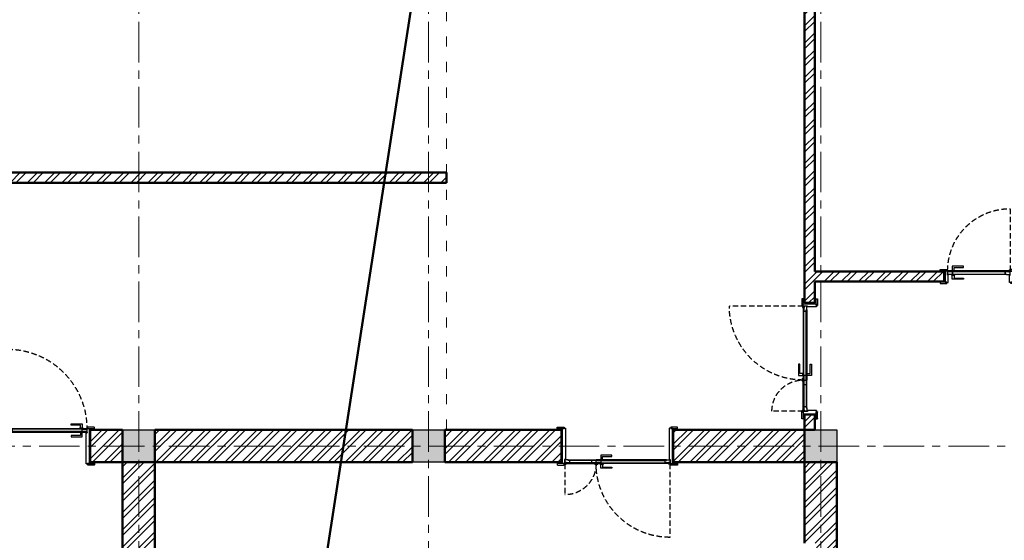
# Model space of a CAD drawing. Header units: millimetres. Extents: x 2063114 to 14983986, y -126020516 to 213791.
# Tile 334 of 656: x 2493892 to 2505443, y -1338085 to -1331972. Entities that reach past the tile are written whole.
import ezdxf

# ---------------------------------------------------------------- set-up
doc = ezdxf.new("R2010")
doc.units = ezdxf.units.MM
for name, pattern in [('181022_4A$0$Three Roomed_3C$0$HIDDEN2', [4.7625, 3.175, -1.5875]), ('ACAD_ISO03W100', [30, 12, -18]), ('ACAD_ISO10W100', [18, 12, -3, 0, -3]), ('осевая', [50.8, 31.75, -6.35, 6.35, -6.35])]:
    doc.linetypes.add(name, pattern=pattern)
for name, color, linetype, lineweight in [('_0', 7, 'Continuous', 20), ('сплошная_толстая', 7, 'Continuous', 50), ('Штриховка стен', 7, 'Continuous', 9)]:
    doc.layers.add(name, color=color, linetype=linetype, lineweight=lineweight)
doc.layers.add('двери и полы', color=116, linetype='Continuous')
doc.layers.add('пунктир', color=1, linetype='ACAD_ISO10W100')
pattern_1 = [(45, (794916.72, -1548449.78), (-101.027881, 101.027881), []), (45, (794984.07, -1548449.78), (-101.027881, 101.027881), [])]

# ---------------------------------------------------------------- blocks, each defined once
blk = doc.blocks.new('*U394')
h = blk.add_hatch(color=0)
h.set_gradient(color1=(28, 28, 28), color2=(33, 33, 33), one_color=1, tint=0.13, name='INVSPHERICAL')
h.paths.add_polyline_path([(2487596, 242438), (2487598, 242438), (2487598, 242437, -0.277339), (2487598, 242436, -0.249299), (2487592, 242436, -0.277339), (2487591, 242437), (2487591, 242441), (2487595, 242441), (2487595, 242439, 0.414214)])
h = blk.add_hatch(color=0)
h.set_gradient(color1=(28, 28, 28), color2=(33, 33, 33), one_color=1, tint=0.13, name='INVSPHERICAL')
h.paths.add_polyline_path([(2488524, 242438), (2488522, 242438), (2488522, 242437, 0.277339), (2488523, 242436, 0.249299), (2488528, 242436, 0.277339), (2488529, 242437), (2488529, 242441), (2488525, 242441), (2488525, 242439, -0.414214)])
at = {"color": 0, "ltscale": 150}
for p, q in [((2487505, 242803), (2487505, 242819)), ((2487585, 242803), (2487505, 242803)), ((2487507, 242821), (2487583, 242821)), ((2487565, 242803), (2487585, 242803)), ((2487565, 242393), (2487565, 242803)), ((2487585, 242819), (2487585, 242803)), ((2487585, 242803), (2487585, 242808)), ((2487585, 242808), (2487600, 242808)), ((2487601, 242807), (2487601, 242439)), ((2488519, 242807), (2488519, 242439)), ((2488535, 242808), (2488520, 242808)), ((2488535, 242819), (2488535, 242803)), ((2488535, 242803), (2488535, 242808)), ((2488535, 242803), (2488615, 242803)), ((2488555, 242803), (2488535, 242803)), ((2488613, 242821), (2488537, 242821)), ((2488555, 242393), (2488555, 242803)), ((2488615, 242803), (2488615, 242819)), ((2487555, 242788), (2487555, 242408)), ((2488565, 242788), (2488565, 242408)), ((2487505, 242393), (2487505, 242377)), ((2487585, 242393), (2487505, 242393)), ((2487507, 242375), (2487583, 242375)), ((2487585, 242393), (2487565, 242393)), ((2487585, 242377), (2487585, 242393)), ((2487585, 242388), (2487585, 242393)), ((2487590, 242388), (2487585, 242388)), ((2487595, 242441), (2487591, 242441)), ((2487591, 242441), (2487591, 242389)), ((2487595, 242439), (2487595, 242441)), ((2487600, 242438), (2487596, 242438)), ((2488520, 242438), (2488524, 242438)), ((2488525, 242439), (2488525, 242441)), ((2488525, 242441), (2488529, 242441)), ((2488529, 242441), (2488529, 242389)), ((2488530, 242388), (2488535, 242388)), ((2488535, 242377), (2488535, 242393)), ((2488535, 242393), (2488615, 242393)), ((2488535, 242388), (2488535, 242393)), ((2488535, 242393), (2488555, 242393)), ((2488613, 242375), (2488537, 242375)), ((2488615, 242393), (2488615, 242377))]:
    blk.add_line(p, q, dxfattribs=at)
at = {"color": 0}
for p, q in [((2487591, 242441), (2487591, 242437)), ((2487595, 242435), (2487594, 242435)), ((2487594, 242435), (2487595, 242435)), ((2487595, 242439), (2487595, 242441)), ((2487598, 242438), (2487596, 242438)), ((2487598, 242438), (2487598, 242437)), ((2488522, 242438), (2488522, 242437)), ((2488522, 242438), (2488524, 242438)), ((2488525, 242439), (2488525, 242441)), ((2488525, 242435), (2488526, 242435)), ((2488526, 242435), (2488525, 242435)), ((2488529, 242441), (2488529, 242437))]:
    blk.add_line(p, q, dxfattribs=at)
at = {"color": 0, "ltscale": 150}
for points in [[(2488471, 242440), (2488451, 242440), (2488451, 242475), (2488341, 242475), (2488341, 242490), (2488471, 242490)], [(2487609, 242403), (2487591, 242403), (2487591, 242392), (2487609, 242392)], [(2487634, 242399), (2487609, 242399), (2487609, 242392), (2487634, 242392)], [(2487634, 242435), (2488526, 242435), (2488526, 242429), (2487634, 242429)], [(2488526, 242399), (2487634, 242399), (2487634, 242392), (2488526, 242392)], [(2488471, 242387), (2488451, 242387), (2488451, 242352), (2488341, 242352), (2488341, 242337), (2488471, 242337)], [(2488481, 242440), (2488441, 242440), (2488441, 242435), (2488481, 242435)], [(2488481, 242387), (2488441, 242387), (2488441, 242392), (2488481, 242392)], [(2488526, 242429), (2488470, 242429), (2488470, 242399), (2488526, 242399)]]:
    blk.add_lwpolyline(points, close=True, dxfattribs=at)
blk.add_lwpolyline([(2487650, 242429), (2487634, 242429), (2487634, 242435), (2487594, 242435), (2487594, 242403), (2487609, 242403), (2487609, 242399), (2487650, 242399), (2487650, 242429)], dxfattribs=at)
at = {"color": 0, "linetype": '181022_4A$0$Three Roomed_3C$0$HIDDEN2', "ltscale": 20}
blk.add_lwpolyline([(2488526, 242392, -0.414214), (2487594, 241461), (2487594, 242392)], format="xyb", dxfattribs=at)
at = {"color": 0, "ltscale": 150}
blk.add_lwpolyline([(2487609, 242392), (2487594, 242392), (2487594, 242389, 0.414214), (2487599, 242384), (2487604, 242384, 0.414214), (2487609, 242389), (2487609, 242392)], format="xyb", dxfattribs=at)
for centre, radius, start, end in [((2487507, 242819), 2, 90, 180), ((2487583, 242819), 2, 360, 90), ((2487600, 242807), 1, 359.9439, 90), ((2488520, 242807), 1, 90, 180.0561), ((2488537, 242819), 2, 90, 180), ((2488613, 242819), 2, 360, 90), ((2487507, 242377), 2, 180, 270), ((2487583, 242377), 2, 270, 0), ((2487590, 242389), 1, 270, 0), ((2487596, 242439), 1, 180, 270), ((2487600, 242439), 1, 270, 0), ((2488520, 242439), 1, 180, 270), ((2488524, 242439), 1, 270, 360), ((2488530, 242389), 1, 180, 270), ((2488537, 242377), 2, 180, 270), ((2488613, 242377), 2, 270, 0)]:
    blk.add_arc(centre, radius, start, end, dxfattribs=at)
at = {"color": 0}
for centre, radius, start, end in [((2487592, 242437), 1, 180, 242.0031), ((2487595, 242441), 6.11, 242.0031, 297.9969), ((2487596, 242439), 1, 180, 270), ((2487597, 242437), 1, 297.9969, 0), ((2488523, 242437), 1, 180, 242.0031), ((2488525, 242441), 6.11, 242.0031, 297.9969), ((2488524, 242439), 1, 270, 0), ((2488528, 242437), 1, 297.9969, 0)]:
    blk.add_arc(centre, radius, start, end, dxfattribs=at)
blk = doc.blocks.new('*U396')
h = blk.add_hatch(color=0)
h.set_gradient(color1=(28, 28, 28), color2=(33, 33, 33), one_color=1, tint=0.13, name='INVSPHERICAL')
h.paths.add_polyline_path([(2487296, 242758), (2487298, 242758), (2487298, 242759, 0.277339), (2487298, 242760, 0.249299), (2487292, 242760, 0.277339), (2487291, 242759), (2487291, 242755), (2487295, 242755), (2487295, 242757, -0.414214)])
h = blk.add_hatch(color=0)
h.set_gradient(color1=(28, 28, 28), color2=(33, 33, 33), one_color=1, tint=0.13, name='INVSPHERICAL')
h.paths.add_polyline_path([(2488524, 242758), (2488522, 242758), (2488522, 242759, -0.277339), (2488523, 242760, -0.249299), (2488528, 242760, -0.277339), (2488529, 242759), (2488529, 242755), (2488525, 242755), (2488525, 242757, 0.414214)])
at = {"color": 0, "ltscale": 150}
for p, q in [((2487205, 242803), (2487205, 242819)), ((2487285, 242803), (2487205, 242803)), ((2487207, 242821), (2487283, 242821)), ((2487285, 242803), (2487265, 242803)), ((2487265, 242803), (2487265, 242393)), ((2487285, 242819), (2487285, 242803)), ((2487290, 242808), (2487285, 242808)), ((2487285, 242808), (2487285, 242803)), ((2487291, 242755), (2487291, 242807)), ((2488529, 242755), (2488529, 242807)), ((2488530, 242808), (2488535, 242808)), ((2488535, 242819), (2488535, 242803)), ((2488535, 242808), (2488535, 242803)), ((2488535, 242803), (2488615, 242803)), ((2488535, 242803), (2488555, 242803)), ((2488613, 242821), (2488537, 242821)), ((2488555, 242803), (2488555, 242393)), ((2488615, 242803), (2488615, 242819)), ((2487255, 242408), (2487255, 242788)), ((2487295, 242755), (2487291, 242755)), ((2487295, 242757), (2487295, 242755)), ((2487300, 242758), (2487296, 242758)), ((2487301, 242389), (2487301, 242757)), ((2488519, 242389), (2488519, 242757)), ((2488520, 242758), (2488524, 242758)), ((2488525, 242757), (2488525, 242755)), ((2488525, 242755), (2488529, 242755)), ((2488565, 242408), (2488565, 242788)), ((2487205, 242393), (2487205, 242377)), ((2487285, 242393), (2487205, 242393)), ((2487207, 242375), (2487283, 242375)), ((2487265, 242393), (2487285, 242393)), ((2487285, 242377), (2487285, 242393)), ((2487285, 242393), (2487285, 242388)), ((2487285, 242388), (2487300, 242388)), ((2488535, 242388), (2488520, 242388)), ((2488535, 242377), (2488535, 242393)), ((2488535, 242393), (2488615, 242393)), ((2488555, 242393), (2488535, 242393)), ((2488535, 242393), (2488535, 242388)), ((2488613, 242375), (2488537, 242375)), ((2488615, 242393), (2488615, 242377))]:
    blk.add_line(p, q, dxfattribs=at)
at = {"color": 0}
for p, q in [((2487291, 242755), (2487291, 242759)), ((2487295, 242761), (2487294, 242761)), ((2487294, 242761), (2487295, 242761)), ((2487295, 242757), (2487295, 242755)), ((2487298, 242758), (2487296, 242758)), ((2487298, 242758), (2487298, 242759)), ((2488522, 242758), (2488522, 242759)), ((2488522, 242758), (2488524, 242758)), ((2488525, 242761), (2488526, 242761)), ((2488526, 242761), (2488525, 242761)), ((2488525, 242757), (2488525, 242755)), ((2488529, 242755), (2488529, 242759))]:
    blk.add_line(p, q, dxfattribs=at)
at = {"color": 0, "linetype": '181022_4A$0$Three Roomed_3C$0$HIDDEN2', "ltscale": 20}
for points in [[(2488526, 242804), (2488526, 243670, 0.414214), (2487660, 242804)], [(2487294, 242804), (2487294, 243170, -0.414214), (2487660, 242804)]]:
    blk.add_lwpolyline(points, format="xyb", dxfattribs=at)
at = {"color": 0, "ltscale": 150}
for points in [[(2487309, 242793), (2487291, 242793), (2487291, 242804), (2487309, 242804)], [(2487334, 242797), (2487309, 242797), (2487309, 242804), (2487334, 242804)], [(2487660, 242797), (2487334, 242797), (2487334, 242804), (2487660, 242804)], [(2487660, 242767), (2487605, 242767), (2487605, 242797), (2487660, 242797)], [(2487660, 242797), (2488486, 242797), (2488486, 242804), (2487660, 242804)], [(2487660, 242767), (2487716, 242767), (2487716, 242797), (2487660, 242797)], [(2487705, 242809), (2487745, 242809), (2487745, 242804), (2487705, 242804)], [(2487715, 242809), (2487735, 242809), (2487735, 242844), (2487845, 242844), (2487845, 242859), (2487715, 242859)], [(2488486, 242797), (2488511, 242797), (2488511, 242804), (2488486, 242804)], [(2488511, 242793), (2488529, 242793), (2488529, 242804), (2488511, 242804)], [(2487334, 242761), (2487660, 242761), (2487660, 242767), (2487334, 242767)], [(2488486, 242761), (2487660, 242761), (2487660, 242767), (2488486, 242767)], [(2487705, 242756), (2487745, 242756), (2487745, 242761), (2487705, 242761)], [(2487715, 242756), (2487735, 242756), (2487735, 242721), (2487845, 242721), (2487845, 242706), (2487715, 242706)]]:
    blk.add_lwpolyline(points, close=True, dxfattribs=at)
for points in [[(2487309, 242804), (2487294, 242804), (2487294, 242807, -0.414214), (2487299, 242812), (2487304, 242812, -0.414214), (2487309, 242807), (2487309, 242804)], [(2488511, 242804), (2488526, 242804), (2488526, 242807, 0.414214), (2488521, 242812), (2488516, 242812, 0.414214), (2488511, 242807), (2488511, 242804)]]:
    blk.add_lwpolyline(points, format="xyb", dxfattribs=at)
for points in [[(2487350, 242767), (2487334, 242767), (2487334, 242761), (2487294, 242761), (2487294, 242793), (2487309, 242793), (2487309, 242797), (2487350, 242797), (2487350, 242767)], [(2488470, 242767), (2488486, 242767), (2488486, 242761), (2488526, 242761), (2488526, 242793), (2488511, 242793), (2488511, 242797), (2488470, 242797), (2488470, 242767)]]:
    blk.add_lwpolyline(points, dxfattribs=at)
at = {"ltscale": 150}
blk.add_lwpolyline([(2487675, 242814), (2487650, 242814, 0.414214), (2487645, 242809), (2487645, 242804), (2487680, 242804), (2487680, 242809, 0.414214)], format="xyb", close=True, dxfattribs=at)
at = {"color": 0, "ltscale": 150}
for centre, radius, start, end in [((2487207, 242819), 2, 90, 180), ((2487283, 242819), 2, 360, 90), ((2487290, 242807), 1, 360, 90), ((2488530, 242807), 1, 90, 180), ((2488537, 242819), 2, 90, 180), ((2488613, 242819), 2, 0, 90), ((2487296, 242757), 1, 90, 180), ((2487300, 242757), 1, 0, 90), ((2488520, 242757), 1, 90, 180), ((2488524, 242757), 1, 0, 90), ((2487207, 242377), 2, 180, 270), ((2487283, 242377), 2, 270, 0), ((2487300, 242389), 1, 270, 0.0561), ((2488520, 242389), 1, 179.9439, 270), ((2488537, 242377), 2, 180, 270), ((2488613, 242377), 2, 270, 0)]:
    blk.add_arc(centre, radius, start, end, dxfattribs=at)
at = {"color": 0}
for centre, radius, start, end in [((2487292, 242759), 1, 117.9969, 180), ((2487295, 242755), 6.11, 62.0031, 117.9969), ((2487296, 242757), 1, 90, 180), ((2487297, 242759), 1, 0, 62.0031), ((2488523, 242759), 1, 117.9969, 180), ((2488525, 242755), 6.11, 62.0031, 117.9969), ((2488524, 242757), 1, 0, 90), ((2488528, 242759), 1, 0, 62.0031)]:
    blk.add_arc(centre, radius, start, end, dxfattribs=at)
blk = doc.blocks.new('*U397')
h = blk.add_hatch(color=0)
h.set_gradient(color1=(28, 28, 28), color2=(33, 33, 33), one_color=1, tint=0.13, name='INVSPHERICAL')
h.paths.add_polyline_path([(2487296, 242628), (2487298, 242628), (2487298, 242629, 0.277339), (2487298, 242630, 0.249299), (2487292, 242630, 0.277339), (2487291, 242629), (2487291, 242625), (2487295, 242625), (2487295, 242627, -0.414214)])
h = blk.add_hatch(color=0)
h.set_gradient(color1=(28, 28, 28), color2=(33, 33, 33), one_color=1, tint=0.13, name='INVSPHERICAL')
h.paths.add_polyline_path([(2488524, 242628), (2488522, 242628), (2488522, 242629, -0.277339), (2488523, 242630, -0.249299), (2488528, 242630, -0.277339), (2488529, 242629), (2488529, 242625), (2488525, 242625), (2488525, 242627, 0.414214)])
at = {"color": 0, "ltscale": 150}
for p, q in [((2487205, 242673), (2487205, 242689)), ((2487207, 242691), (2487283, 242691)), ((2487285, 242689), (2487285, 242673)), ((2487290, 242678), (2487285, 242678)), ((2487285, 242678), (2487285, 242673)), ((2488530, 242678), (2488535, 242678)), ((2488535, 242689), (2488535, 242673)), ((2488535, 242678), (2488535, 242673)), ((2488613, 242691), (2488537, 242691)), ((2488615, 242673), (2488615, 242689)), ((2487285, 242673), (2487205, 242673)), ((2487255, 242538), (2487255, 242658)), ((2487285, 242673), (2487265, 242673)), ((2487265, 242673), (2487265, 242523)), ((2487291, 242625), (2487291, 242677)), ((2487295, 242625), (2487291, 242625)), ((2487295, 242627), (2487295, 242625)), ((2487300, 242628), (2487296, 242628)), ((2487301, 242519), (2487301, 242627)), ((2488519, 242519), (2488519, 242627)), ((2488520, 242628), (2488524, 242628)), ((2488525, 242627), (2488525, 242625)), ((2488525, 242625), (2488529, 242625)), ((2488529, 242625), (2488529, 242677)), ((2488535, 242673), (2488615, 242673)), ((2488535, 242673), (2488555, 242673)), ((2488555, 242673), (2488555, 242523)), ((2488565, 242538), (2488565, 242658)), ((2487205, 242523), (2487205, 242507)), ((2487285, 242523), (2487205, 242523)), ((2487207, 242505), (2487283, 242505)), ((2487265, 242523), (2487285, 242523)), ((2487285, 242507), (2487285, 242523)), ((2487285, 242523), (2487285, 242518)), ((2487285, 242518), (2487300, 242518)), ((2488535, 242518), (2488520, 242518)), ((2488535, 242507), (2488535, 242523)), ((2488535, 242523), (2488615, 242523)), ((2488555, 242523), (2488535, 242523)), ((2488535, 242523), (2488535, 242518)), ((2488613, 242505), (2488537, 242505)), ((2488615, 242523), (2488615, 242507))]:
    blk.add_line(p, q, dxfattribs=at)
at = {"color": 0}
for p, q in [((2487291, 242625), (2487291, 242629)), ((2487295, 242631), (2487294, 242631)), ((2487294, 242631), (2487295, 242631)), ((2487295, 242627), (2487295, 242625)), ((2487298, 242628), (2487296, 242628)), ((2487298, 242628), (2487298, 242629)), ((2488522, 242628), (2488522, 242629)), ((2488522, 242628), (2488524, 242628)), ((2488525, 242631), (2488526, 242631)), ((2488526, 242631), (2488525, 242631)), ((2488525, 242627), (2488525, 242625)), ((2488529, 242625), (2488529, 242629))]:
    blk.add_line(p, q, dxfattribs=at)
at = {"color": 0, "linetype": '181022_4A$0$Three Roomed_3C$0$HIDDEN2', "ltscale": 20}
for points in [[(2487294, 242674), (2487294, 243540, -0.414214), (2488160, 242674)], [(2488526, 242674), (2488526, 243040, 0.414214), (2488160, 242674)]]:
    blk.add_lwpolyline(points, format="xyb", dxfattribs=at)
at = {"color": 0, "ltscale": 150}
for points in [[(2487309, 242674), (2487294, 242674), (2487294, 242677, -0.414214), (2487299, 242682), (2487304, 242682, -0.414214), (2487309, 242677), (2487309, 242674)], [(2488511, 242674), (2488526, 242674), (2488526, 242677, 0.414214), (2488521, 242682), (2488516, 242682, 0.414214), (2488511, 242677), (2488511, 242674)]]:
    blk.add_lwpolyline(points, format="xyb", dxfattribs=at)
for points in [[(2488105, 242679), (2488085, 242679), (2488085, 242714), (2487975, 242714), (2487975, 242729), (2488105, 242729)], [(2488115, 242679), (2488075, 242679), (2488075, 242674), (2488115, 242674)], [(2487309, 242663), (2487291, 242663), (2487291, 242674), (2487309, 242674)], [(2487334, 242667), (2487309, 242667), (2487309, 242674), (2487334, 242674)], [(2488160, 242667), (2487334, 242667), (2487334, 242674), (2488160, 242674)], [(2487334, 242631), (2488160, 242631), (2488160, 242637), (2487334, 242637)], [(2488105, 242626), (2488085, 242626), (2488085, 242591), (2487975, 242591), (2487975, 242576), (2488105, 242576)], [(2488115, 242626), (2488075, 242626), (2488075, 242631), (2488115, 242631)], [(2488160, 242637), (2488105, 242637), (2488105, 242667), (2488160, 242667)], [(2488160, 242667), (2488486, 242667), (2488486, 242674), (2488160, 242674)], [(2488160, 242637), (2488216, 242637), (2488216, 242667), (2488160, 242667)], [(2488486, 242631), (2488160, 242631), (2488160, 242637), (2488486, 242637)], [(2488486, 242667), (2488511, 242667), (2488511, 242674), (2488486, 242674)], [(2488511, 242663), (2488529, 242663), (2488529, 242674), (2488511, 242674)]]:
    blk.add_lwpolyline(points, close=True, dxfattribs=at)
at = {"ltscale": 150}
blk.add_lwpolyline([(2488145, 242684), (2488170, 242684, -0.414214), (2488175, 242679), (2488175, 242674), (2488140, 242674), (2488140, 242679, -0.414214)], format="xyb", close=True, dxfattribs=at)
at = {"color": 0, "ltscale": 150}
for points in [[(2487350, 242637), (2487334, 242637), (2487334, 242631), (2487294, 242631), (2487294, 242663), (2487309, 242663), (2487309, 242667), (2487350, 242667), (2487350, 242637)], [(2488470, 242637), (2488486, 242637), (2488486, 242631), (2488526, 242631), (2488526, 242663), (2488511, 242663), (2488511, 242667), (2488470, 242667), (2488470, 242637)]]:
    blk.add_lwpolyline(points, dxfattribs=at)
for centre, radius, start, end in [((2487207, 242689), 2, 90, 180), ((2487283, 242689), 2, 360, 90), ((2487290, 242677), 1, 360, 90), ((2488530, 242677), 1, 90, 180), ((2488537, 242689), 2, 90, 180), ((2488613, 242689), 2, 0, 90), ((2487296, 242627), 1, 90, 180), ((2487300, 242627), 1, 0, 90), ((2488520, 242627), 1, 90, 180), ((2488524, 242627), 1, 0, 90), ((2487207, 242507), 2, 180, 270), ((2487283, 242507), 2, 270, 0), ((2487300, 242519), 1, 270, 0.0561), ((2488520, 242519), 1, 179.9439, 270), ((2488537, 242507), 2, 180, 270), ((2488613, 242507), 2, 270, 0)]:
    blk.add_arc(centre, radius, start, end, dxfattribs=at)
at = {"color": 0}
for centre, radius, start, end in [((2487292, 242629), 1, 117.9969, 180), ((2487295, 242625), 6.11, 62.0031, 117.9969), ((2487296, 242627), 1, 90, 180), ((2487297, 242629), 1, 0, 62.0031), ((2488523, 242629), 1, 117.9969, 180), ((2488525, 242625), 6.11, 62.0031, 117.9969), ((2488524, 242627), 1, 0, 90), ((2488528, 242629), 1, 0, 62.0031)]:
    blk.add_arc(centre, radius, start, end, dxfattribs=at)
blk = doc.blocks.new('*U398')
h = blk.add_hatch(color=0)
h.set_gradient(color1=(28, 28, 28), color2=(33, 33, 33), one_color=1, tint=0.13, name='INVSPHERICAL')
h.paths.add_polyline_path([(2487796, 242578), (2487798, 242578), (2487798, 242577, -0.277339), (2487798, 242576, -0.249299), (2487792, 242576, -0.277339), (2487791, 242577), (2487791, 242581), (2487795, 242581), (2487795, 242579, 0.414214)])
h = blk.add_hatch(color=0)
h.set_gradient(color1=(28, 28, 28), color2=(33, 33, 33), one_color=1, tint=0.13, name='INVSPHERICAL')
h.paths.add_polyline_path([(2488524, 242578), (2488522, 242578), (2488522, 242577, 0.277339), (2488523, 242576, 0.249299), (2488528, 242576, 0.277339), (2488529, 242577), (2488529, 242581), (2488525, 242581), (2488525, 242579, -0.414214)])
at = {"color": 0, "ltscale": 150}
for p, q in [((2487705, 242663), (2487705, 242679)), ((2487707, 242681), (2487783, 242681)), ((2487785, 242679), (2487785, 242663)), ((2488535, 242679), (2488535, 242663)), ((2488613, 242681), (2488537, 242681)), ((2488615, 242663), (2488615, 242679)), ((2487785, 242663), (2487705, 242663)), ((2487755, 242648), (2487755, 242548)), ((2487765, 242663), (2487785, 242663)), ((2487765, 242533), (2487765, 242663)), ((2487785, 242663), (2487785, 242668)), ((2487785, 242668), (2487800, 242668)), ((2487795, 242581), (2487791, 242581)), ((2487791, 242581), (2487791, 242529)), ((2487795, 242579), (2487795, 242581)), ((2487800, 242578), (2487796, 242578)), ((2487801, 242667), (2487801, 242579)), ((2488519, 242667), (2488519, 242579)), ((2488535, 242668), (2488520, 242668)), ((2488520, 242578), (2488524, 242578)), ((2488525, 242579), (2488525, 242581)), ((2488525, 242581), (2488529, 242581)), ((2488529, 242581), (2488529, 242529)), ((2488535, 242663), (2488535, 242668)), ((2488535, 242663), (2488615, 242663)), ((2488555, 242663), (2488535, 242663)), ((2488555, 242533), (2488555, 242663)), ((2488565, 242648), (2488565, 242548)), ((2487705, 242533), (2487705, 242517)), ((2487785, 242533), (2487705, 242533)), ((2487707, 242515), (2487783, 242515)), ((2487785, 242533), (2487765, 242533)), ((2487785, 242517), (2487785, 242533)), ((2487785, 242528), (2487785, 242533)), ((2487790, 242528), (2487785, 242528)), ((2488530, 242528), (2488535, 242528)), ((2488535, 242517), (2488535, 242533)), ((2488535, 242533), (2488615, 242533)), ((2488535, 242528), (2488535, 242533)), ((2488535, 242533), (2488555, 242533)), ((2488613, 242515), (2488537, 242515)), ((2488615, 242533), (2488615, 242517))]:
    blk.add_line(p, q, dxfattribs=at)
at = {"color": 0}
for p, q in [((2487791, 242581), (2487791, 242577)), ((2487795, 242575), (2487794, 242575)), ((2487794, 242575), (2487795, 242575)), ((2487795, 242579), (2487795, 242581)), ((2487798, 242578), (2487796, 242578)), ((2487798, 242578), (2487798, 242577)), ((2488522, 242578), (2488522, 242577)), ((2488522, 242578), (2488524, 242578)), ((2488525, 242579), (2488525, 242581)), ((2488525, 242575), (2488526, 242575)), ((2488526, 242575), (2488525, 242575)), ((2488529, 242581), (2488529, 242577))]:
    blk.add_line(p, q, dxfattribs=at)
at = {"color": 0, "ltscale": 150}
for points in [[(2488486, 242575), (2487794, 242575), (2487794, 242569), (2488486, 242569)], [(2487794, 242569), (2487850, 242569), (2487850, 242539), (2487794, 242539)], [(2487839, 242580), (2487879, 242580), (2487879, 242575), (2487839, 242575)], [(2487849, 242580), (2487869, 242580), (2487869, 242615), (2487979, 242615), (2487979, 242630), (2487849, 242630)], [(2487850, 242569), (2488470, 242569), (2488470, 242539), (2487850, 242539)], [(2487794, 242539), (2488486, 242539), (2488486, 242532), (2487794, 242532)], [(2487839, 242527), (2487879, 242527), (2487879, 242532), (2487839, 242532)], [(2487849, 242527), (2487869, 242527), (2487869, 242492), (2487979, 242492), (2487979, 242477), (2487849, 242477)], [(2488486, 242539), (2488511, 242539), (2488511, 242532), (2488486, 242532)], [(2488511, 242543), (2488529, 242543), (2488529, 242532), (2488511, 242532)]]:
    blk.add_lwpolyline(points, close=True, dxfattribs=at)
blk.add_lwpolyline([(2488470, 242569), (2488486, 242569), (2488486, 242575), (2488526, 242575), (2488526, 242543), (2488511, 242543), (2488511, 242539), (2488470, 242539), (2488470, 242569)], dxfattribs=at)
at = {"color": 0, "linetype": '181022_4A$0$Three Roomed_3C$0$HIDDEN2', "ltscale": 20}
blk.add_lwpolyline([(2487794, 242532, 0.414214), (2488526, 241801), (2488526, 242532)], format="xyb", dxfattribs=at)
at = {"color": 0, "ltscale": 150}
blk.add_lwpolyline([(2488511, 242532), (2488526, 242532), (2488526, 242529, -0.414214), (2488521, 242524), (2488516, 242524, -0.414214), (2488511, 242529), (2488511, 242532)], format="xyb", dxfattribs=at)
for centre, radius, start, end in [((2487707, 242679), 2, 90, 180), ((2487783, 242679), 2, 360, 90), ((2488537, 242679), 2, 90, 180), ((2488613, 242679), 2, 360, 90), ((2487796, 242579), 1, 180, 270), ((2487800, 242667), 1, 359.9439, 90), ((2487800, 242579), 1, 270, 0), ((2488520, 242667), 1, 90, 180.0561), ((2488520, 242579), 1, 180, 270), ((2488524, 242579), 1, 270, 360), ((2487707, 242517), 2, 180, 270), ((2487783, 242517), 2, 270, 0), ((2487790, 242529), 1, 270, 0), ((2488530, 242529), 1, 180, 270), ((2488537, 242517), 2, 180, 270), ((2488613, 242517), 2, 270, 0)]:
    blk.add_arc(centre, radius, start, end, dxfattribs=at)
at = {"color": 0}
for centre, radius, start, end in [((2487792, 242577), 1, 180, 242.0031), ((2487795, 242581), 6.11, 242.0031, 297.9969), ((2487796, 242579), 1, 180, 270), ((2487797, 242577), 1, 297.9969, 0), ((2488523, 242577), 1, 180, 242.0031), ((2488525, 242581), 6.11, 242.0031, 297.9969), ((2488524, 242579), 1, 270, 0), ((2488528, 242577), 1, 297.9969, 0)]:
    blk.add_arc(centre, radius, start, end, dxfattribs=at)

msp = doc.modelspace()

# ---------------------------------------------------------------- hatches: boundary and pattern name
at = {"ltscale": 150, "transparency": 33554687}
h = msp.add_hatch(color=256, dxfattribs=at)
h.dxf.hatch_style = 1
h.paths.add_polyline_path([(2495479.37784, -1336788.1511), (2495099.37784, -1336788.1511), (2495099.37784, -1337168.1511), (2495479.37784, -1337168.1511)])
h = msp.add_hatch(color=256, dxfattribs=at)
h.dxf.hatch_style = 1
h.paths.add_polyline_path([(2498879.37784, -1336788.1511), (2498499.37784, -1336788.1511), (2498499.37784, -1337168.1511), (2498879.37784, -1337168.1511)])
h = msp.add_hatch(color=256, dxfattribs=at)
h.dxf.hatch_style = 1
h.paths.add_polyline_path([(2503479.37784, -1336788.1511), (2503099.37784, -1336788.1511), (2503099.37784, -1337168.1511), (2503479.37784, -1337168.1511)])
at = {"layer": 'Штриховка стен', "lineweight": 9}
h = msp.add_hatch(dxfattribs=at)
h.set_pattern_fill('ANSI32', color=256, scale=15)
h.set_pattern_definition([(45, (3090183.79, -1477350.16), (-101.02788, 101.02788), []), (45, (3090251.14, -1477350.16), (-101.02788, 101.02788), [])])
h.paths.add_polyline_path([(2504829.37783, -1330488.1511), (2503479.37784, -1330488.1511), (2503479.37784, -1330868.1511), (2504829.37783, -1330868.1511)])
h.paths.add_polyline_path([(2507899.37784, -1330488.1511), (2505639.37784, -1330488.1511), (2505639.37784, -1330868.1511), (2507899.37784, -1330868.1511)])
h.paths.add_polyline_path([(2510599.37784, -1330488.1511), (2509109.37784, -1330488.1511), (2509109.37784, -1330868.1511), (2510599.37784, -1330868.1511)])
h.paths.add_polyline_path([(2493709.37784, -1330488.1511), (2491309.37784, -1330488.1511), (2491309.37784, -1330868.1511), (2493709.37784, -1330868.1511)])
h.paths.add_polyline_path([(2490599.37784, -1330488.1511), (2489179.37784, -1330488.1511), (2489179.37784, -1330868.1511), (2490599.37784, -1330868.1511)])
h.paths.add_polyline_path([(2488799.37784, -1330488.1511), (2488399.37784, -1330488.1511), (2488399.37784, -1330868.1511), (2488799.37784, -1330868.1511)])
h.paths.add_polyline_path([(2482879.37784, -1324568.1511), (2482499.37784, -1324568.1511), (2482499.37784, -1330488.1511), (2482879.37784, -1330488.1511)])
h.paths.add_polyline_path([(2482879.37784, -1330868.1511), (2482499.37784, -1330868.1511), (2482499.37784, -1332298.1511), (2482879.37784, -1332298.1511)])
h.paths.add_polyline_path([(2482879.37784, -1333508.1511), (2482499.37784, -1333508.1511), (2482499.37784, -1334148.15109), (2482879.37784, -1334148.15109)])
h.paths.add_polyline_path([(2482879.37784, -1335358.1511), (2482499.37784, -1335358.1511), (2482499.37784, -1336788.1511), (2482879.37784, -1336788.1511)])
h.paths.add_polyline_path([(2482879.37784, -1337168.1511), (2482499.37784, -1337168.1511), (2482499.37784, -1343088.1511), (2482879.37784, -1343088.1511)])
h.paths.add_polyline_path([(2483909.37784, -1343088.1511), (2482879.37784, -1343088.1511), (2482879.37784, -1343468.1511), (2483909.37784, -1343468.1511)])
h.paths.add_polyline_path([(2486479.37784, -1343088.1511), (2485319.37784, -1343088.1511), (2485319.37784, -1343468.1511), (2486479.37784, -1343468.1511)])
h.paths.add_polyline_path([(2488799.37784, -1343088.1511), (2487889.37784, -1343088.1511), (2487889.37784, -1343468.1511), (2488799.37784, -1343468.1511)])
h.paths.add_polyline_path([(2490089.37784, -1343088.1511), (2489179.37784, -1343088.1511), (2489179.37784, -1343468.1511), (2490089.37784, -1343468.1511)])
h.paths.add_polyline_path([(2492659.37784, -1343088.1511), (2491499.37784, -1343088.1511), (2491499.37784, -1343468.1511), (2492659.37784, -1343468.1511)])
h.paths.add_polyline_path([(2495099.37784, -1343088.1511), (2494069.37784, -1343088.1511), (2494069.37784, -1343468.1511), (2495099.37784, -1343468.1511)])
h.paths.add_polyline_path([(2495479.37784, -1337168.1511), (2495099.37784, -1337168.1511), (2495099.37784, -1343088.1511), (2495479.37784, -1343088.1511)])
h.paths.add_polyline_path([(2488799.37784, -1336788.1511), (2488399.37784, -1336788.1511), (2488399.37784, -1337168.1511), (2488799.37784, -1337168.1511)])
h.paths.add_polyline_path([(2490599.37784, -1336788.1511), (2489179.37784, -1336788.1511), (2489179.37784, -1337168.1511), (2490599.37784, -1337168.1511)])
h.paths.add_polyline_path([(2493709.37784, -1336788.1511), (2491309.37784, -1336788.1511), (2491309.37784, -1337168.1511), (2493709.37784, -1337168.1511)])
h.paths.add_polyline_path([(2495099.37784, -1336788.1511), (2494719.37784, -1336788.1511), (2494719.37784, -1337168.1511), (2495099.37784, -1337168.1511)])
h.paths.add_polyline_path([(2498499.37784, -1336788.1511), (2495479.37784, -1336788.1511), (2495479.37784, -1337168.1511), (2498499.37784, -1337168.1511)])
h.paths.add_polyline_path([(2500249.37783, -1336788.1511), (2498879.37784, -1336788.1511), (2498879.37784, -1337168.1511), (2500249.37783, -1337168.1511)])
h.paths.add_polyline_path([(2498499.37784, -1343088.1511), (2495479.37784, -1343088.1511), (2495479.37784, -1343468.1511), (2498499.37784, -1343468.1511)])
h.paths.add_polyline_path([(2503099.37784, -1336788.1511), (2501559.37784, -1336788.1511), (2501559.37784, -1337168.1511), (2503099.37784, -1337168.1511)])
h.paths.add_polyline_path([(2504669.37784, -1343088.1511), (2503479.37784, -1343088.1511), (2503479.37784, -1343468.1511), (2504669.37784, -1343468.1511)])
h.paths.add_polyline_path([(2508029.37784, -1343088.1511), (2506079.37784, -1343088.1511), (2506079.37784, -1343468.1511), (2508029.37784, -1343468.1511)])
h.paths.add_polyline_path([(2510599.37784, -1343088.1511), (2509439.37784, -1343088.1511), (2509439.37784, -1343468.1511), (2510599.37784, -1343468.1511)])
h.paths.add_polyline_path([(2510979.37784, -1337168.1511), (2510599.37784, -1337168.1511), (2510599.37784, -1343088.1511), (2510979.37784, -1343088.1511)])
h.paths.add_polyline_path([(2510979.37784, -1336408.1511), (2510599.37784, -1336408.1511), (2510599.37784, -1336788.1511), (2510979.37784, -1336788.1511)])
h.paths.add_polyline_path([(2510979.37784, -1333668.1511), (2510599.37784, -1333668.1511), (2510599.37784, -1335198.15109), (2510979.37784, -1335198.15109)])
h.paths.add_polyline_path([(2510979.37784, -1330868.1511), (2510599.37784, -1330868.1511), (2510599.37784, -1332258.1511), (2510979.37784, -1332258.1511)])
h.paths.add_polyline_path([(2510979.37784, -1329928.1511), (2510599.37784, -1329928.1511), (2510599.37784, -1330488.1511), (2510979.37784, -1330488.1511)])
h.paths.add_polyline_path([(2510979.37784, -1324571.30998), (2510599.37784, -1324571.30998), (2510599.37784, -1328718.1511), (2510979.37784, -1328718.1511)])
h.paths.add_polyline_path([(2504669.37784, -1324188.1511), (2503479.37784, -1324188.1511), (2503479.37784, -1324568.1511), (2504669.37784, -1324568.1511)])
h.paths.add_polyline_path([(2503099.37784, -1324188.1511), (2502579.37784, -1324188.1511), (2502579.37784, -1324568.1511), (2503099.37784, -1324568.1511)])
h.paths.add_polyline_path([(2503479.37784, -1324568.1511), (2503099.37784, -1324568.1511), (2503099.37784, -1330488.1511), (2503479.37784, -1330488.1511)])
h.paths.add_polyline_path([(2503099.37784, -1330488.1511), (2500639.37784, -1330488.1511), (2500639.37784, -1330868.1511), (2503099.37784, -1330868.1511)])
h.paths.add_polyline_path([(2499139.37784, -1330488.1511), (2495479.37784, -1330488.1511), (2495479.37784, -1330868.1511), (2499139.37784, -1330868.1511)])
h.paths.add_polyline_path([(2495099.37784, -1330488.1511), (2494719.37784, -1330488.1511), (2494719.37784, -1330868.1511), (2495099.37784, -1330868.1511)])
h.paths.add_polyline_path([(2500899.37784, -1324568.1511), (2500649.37784, -1324568.1511), (2500649.37784, -1328788.1511), (2503099.37784, -1328788.1511), (2503099.37784, -1328538.1511), (2500899.37784, -1328538.1511)])
h.paths.add_polyline_path([(2495479.37784, -1324568.1511), (2495099.37784, -1324568.1511), (2495099.37784, -1330488.1511), (2495479.37784, -1330488.1511)])
h.paths.add_polyline_path([(2501669.37783, -1324188.1511), (2500179.37784, -1324188.1511), (2500179.37784, -1324568.1511), (2501669.37783, -1324568.1511)])
h.paths.add_polyline_path([(2498969.37784, -1324188.1511), (2498199.37784, -1324188.1511), (2498199.37784, -1324568.1511), (2498969.37784, -1324568.1511)])
h.paths.add_polyline_path([(2496789.37784, -1324188.1511), (2495479.37784, -1324188.1511), (2495479.37784, -1324568.1511), (2496789.37784, -1324568.1511)])
h.paths.add_polyline_path([(2495099.37784, -1324188.1511), (2494069.37784, -1324188.1511), (2494069.37784, -1324568.1511), (2495099.37784, -1324568.1511)])
h.paths.add_polyline_path([(2492659.37784, -1324188.1511), (2491499.37784, -1324188.1511), (2491499.37784, -1324568.1511), (2492659.37784, -1324568.1511)])
h.paths.add_polyline_path([(2490089.37784, -1324188.1511), (2489179.37784, -1324188.1511), (2489179.37784, -1324568.1511), (2490089.37784, -1324568.1511)])
h.paths.add_polyline_path([(2488799.37784, -1324188.1511), (2487889.37784, -1324188.1511), (2487889.37784, -1324568.1511), (2488799.37784, -1324568.1511)])
h.paths.add_polyline_path([(2486479.37784, -1324188.1511), (2485319.37784, -1324188.1511), (2485319.37784, -1324568.1511), (2486479.37784, -1324568.1511)])
h.paths.add_polyline_path([(2483909.37784, -1324188.1511), (2482879.37784, -1324188.1511), (2482879.37784, -1324568.1511), (2483909.37784, -1324568.1511)])
h.paths.add_polyline_path([(2509439.37784, -1324188.1511), (2509439.37784, -1324568.1511), (2510599.37784, -1324568.1511), (2510599.37784, -1324188.1511)])
h.paths.add_polyline_path([(2508029.37784, -1324568.1511), (2508029.37784, -1324188.1511), (2506079.37784, -1324188.1511), (2506079.37784, -1324568.1511)])
h.paths.add_polyline_path([(2503099.37784, -1338120.33212), (2503239.37784, -1338120.33212), (2503239.37784, -1339020.33212), (2503099.37784, -1339020.33212), (2503099.37784, -1343088.1511), (2503479.37784, -1343088.1511), (2503479.37784, -1337168.1511), (2503099.37784, -1337168.1511)])
h = msp.add_hatch(dxfattribs=at)
h.set_pattern_fill('ANSI32', color=256, scale=15)
h.set_pattern_definition(pattern_1)
h.paths.add_polyline_path([(2504699.37784, -1326048.1511), (2503479.37784, -1326048.1511), (2503479.37784, -1326168.1511), (2504579.37784, -1326168.1511), (2504579.37784, -1326298.1511), (2504699.37784, -1326298.1511)])
h.paths.add_polyline_path([(2504699.37784, -1327008.1511), (2504579.37784, -1327008.1511), (2504579.37784, -1328368.1511), (2503479.37784, -1328368.1511), (2503479.37784, -1328488.1511), (2504579.37784, -1328488.1511), (2504579.37784, -1328718.1511), (2504699.37784, -1328718.1511), (2504699.37784, -1327688.1511), (2505329.29822, -1327688.1511), (2505329.29822, -1327568.1511), (2504699.37784, -1327568.1511)])
h.paths.add_polyline_path([(2509429.37784, -1327568.1511), (2506599.37784, -1327568.1511), (2506599.37784, -1324568.1511), (2506479.37784, -1324568.1511), (2506479.37784, -1327568.1511), (2506239.29822, -1327568.1511), (2506239.29822, -1327688.1511), (2509429.37784, -1327688.1511)])
h.paths.add_polyline_path([(2510599.37784, -1327568.1511), (2510339.37784, -1327568.1511), (2510339.37784, -1327688.1511), (2510599.37784, -1327688.1511)])
h.paths.add_polyline_path([(2504699.37784, -1329428.1511), (2504579.37784, -1329428.1511), (2504579.37784, -1330488.1511), (2504699.37784, -1330488.1511)])
h.paths.add_polyline_path([(2505799.37784, -1330868.1511), (2505679.37784, -1330868.1511), (2505679.37784, -1331768.1511), (2505799.37784, -1331768.1511)])
h.paths.add_polyline_path([(2504739.37783, -1334928.15109), (2503219.37784, -1334928.15109), (2503219.37784, -1330868.1511), (2503099.37784, -1330868.1511), (2503099.37784, -1335298.15109), (2503219.37784, -1335298.15109), (2503219.37784, -1335048.15109), (2504739.37783, -1335048.15109)])
h.paths.add_polyline_path([(2503219.37784, -1336608.1511), (2503099.37784, -1336608.1511), (2503099.37784, -1336788.1511), (2503219.37784, -1336788.1511)])
h.paths.add_polyline_path([(2507259.37784, -1334928.15109), (2505799.37784, -1334928.15109), (2505799.37784, -1333268.1511), (2505679.37784, -1333268.1511), (2505679.37784, -1334928.15109), (2505549.37784, -1334928.15109), (2505549.37784, -1335048.15109), (2507259.37784, -1335048.15109)])
h.paths.add_polyline_path([(2510599.37784, -1334928.15109), (2508759.37784, -1334928.15109), (2508759.37784, -1335048.15109), (2510599.37784, -1335048.15109)])
h = msp.add_hatch(dxfattribs=at)
h.set_pattern_fill('ANSI32', color=256, scale=15)
h.set_pattern_definition(pattern_1)
h.paths.add_polyline_path([(2498899.37784, -1333768.1511), (2493239.37784, -1333768.1511), (2493239.37784, -1330868.1511), (2493119.37784, -1330868.1511), (2493119.37784, -1333768.1511), (2488519.37784, -1333768.1511), (2488519.37784, -1330868.1511), (2488399.37784, -1330868.1511), (2488399.37784, -1333768.1511), (2482879.37784, -1333768.1511), (2482879.37784, -1333888.1511), (2488399.37784, -1333888.1511), (2488399.37784, -1336788.1511), (2488519.37784, -1336788.1511), (2488519.37784, -1333888.1511), (2493119.37784, -1333888.1511), (2493119.37784, -1336788.1511), (2493239.37784, -1336788.1511), (2493239.37784, -1333888.1511), (2498899.37784, -1333888.1511)])
h.paths.add_polyline_path([(2498099.37784, -1329958.1511), (2497979.37784, -1329958.1511), (2497979.37784, -1330488.1511), (2498099.37784, -1330488.1511)])
h.paths.add_polyline_path([(2500649.37784, -1328668.1511), (2495479.37784, -1328668.1511), (2495479.37784, -1328788.1511), (2497979.37784, -1328788.1511), (2497979.37784, -1329048.15109), (2498099.37784, -1329048.15109), (2498099.37784, -1328788.1511), (2500649.37784, -1328788.1511)])
h.paths.add_polyline_path([(2501299.37784, -1328788.1511), (2501179.37784, -1328788.1511), (2501179.37784, -1329048.15109), (2501299.37784, -1329048.15109)])
h.paths.add_polyline_path([(2501299.37784, -1329958.1511), (2501179.37784, -1329958.1511), (2501179.37784, -1330488.1511), (2501299.37784, -1330488.1511)])
h.paths.add_polyline_path([(2498619.37784, -1341088.1511), (2498499.37784, -1341088.1511), (2498499.37784, -1343088.1511), (2498619.37784, -1343088.1511)])

# ---------------------------------------------------------------- linework, layer by layer
at = {"linetype": 'ACAD_ISO03W100', "lineweight": 9, "ltscale": 10}
msp.add_line((2498899.37784, -1336788.1511), (2498899.37784, -1330868.1511), dxfattribs=at)
at = {"ltscale": 150}
for points in [[(2495099.37784, -1336788.1511), (2495479.37784, -1336788.1511), (2495479.37784, -1337168.1511), (2495099.37784, -1337168.1511)], [(2498499.37784, -1336788.1511), (2498879.37784, -1336788.1511), (2498879.37784, -1337168.1511), (2498499.37784, -1337168.1511)], [(2503099.37784, -1336788.1511), (2503479.37784, -1336788.1511), (2503479.37784, -1337168.1511), (2503099.37784, -1337168.1511)]]:
    msp.add_lwpolyline(points, close=True, dxfattribs=at)
at = {"layer": '_0', "color": 1, "lineweight": 50}
msp.add_lwpolyline([(2514532.49977, -1227952.26431), (2491533.69799, -1376813.34011)], dxfattribs=at)
at = {"layer": 'пунктир', "linetype": 'осевая', "lineweight": 9, "ltscale": 15}
for p, q in [((2495289.37784, -1324378.1511), (2495289.37784, -1343278.1511)), ((2498689.37784, -1324378.1511), (2498689.37784, -1343278.1511)), ((2503289.37784, -1324378.1511), (2503289.37784, -1343278.1511)), ((2482689.37784, -1336978.1511), (2510789.37784, -1336978.1511))]:
    msp.add_line(p, q, dxfattribs=at)
at = {"layer": 'сплошная_толстая', "ltscale": 150}
for p, q in [((2503099.37784, -1330868.1511), (2503099.37784, -1335298.15109)), ((2503219.37784, -1330868.1511), (2503219.37784, -1334928.15109)), ((2493239.37784, -1333768.1511), (2498899.37784, -1333768.1511)), ((2498899.37784, -1333768.1511), (2498899.37784, -1333888.1511)), ((2493239.37784, -1333888.1511), (2498899.37784, -1333888.1511)), ((2503219.37784, -1334928.15109), (2504739.37783, -1334928.15109)), ((2504739.37783, -1335048.15109), (2504739.37783, -1334928.15109)), ((2503219.37784, -1335048.15109), (2503219.37784, -1335298.15109)), ((2503219.37784, -1335048.15109), (2504739.37783, -1335048.15109)), ((2503099.37784, -1335298.15109), (2503219.37784, -1335298.15109)), ((2503099.37784, -1336608.1511), (2503099.37784, -1336788.1511)), ((2503099.37784, -1336608.1511), (2503219.37784, -1336608.1511)), ((2503219.37784, -1336608.1511), (2503219.37784, -1336788.1511)), ((2494719.37784, -1336788.1511), (2495099.37784, -1336788.1511)), ((2494719.37784, -1337168.1511), (2494719.37784, -1336788.1511)), ((2495099.37784, -1336788.1511), (2495099.37784, -1337168.1511)), ((2495479.37784, -1336788.1511), (2498499.37784, -1336788.1511)), ((2495479.37784, -1336788.1511), (2495479.37784, -1337168.1511)), ((2498499.37784, -1337168.1511), (2498499.37784, -1336788.1511)), ((2498879.37784, -1336788.1511), (2500249.37783, -1336788.1511)), ((2498879.37784, -1337168.1511), (2498879.37784, -1336788.1511)), ((2500249.37783, -1337168.1511), (2500249.37783, -1336788.1511)), ((2501559.37784, -1337168.1511), (2501559.37784, -1336788.1511)), ((2501559.37784, -1336788.1511), (2503099.37784, -1336788.1511)), ((2503099.37784, -1337168.1511), (2503099.37784, -1336788.1511)), ((2503099.37784, -1336788.1511), (2503219.37784, -1336788.1511)), ((2494719.37784, -1337168.1511), (2495099.37784, -1337168.1511)), ((2495099.37784, -1343088.1511), (2495099.37784, -1337168.1511)), ((2495099.37784, -1337168.1511), (2495479.37784, -1337168.1511)), ((2495479.37784, -1343088.1511), (2495479.37784, -1337168.1511)), ((2495479.37784, -1337168.1511), (2498499.37784, -1337168.1511)), ((2498879.37784, -1337168.1511), (2500249.37783, -1337168.1511)), ((2503099.37784, -1337168.1511), (2501559.37784, -1337168.1511)), ((2503099.37784, -1338120.33212), (2503099.37784, -1337168.1511)), ((2503099.37784, -1337168.1511), (2503479.37784, -1337168.1511)), ((2503479.37784, -1343088.1511), (2503479.37784, -1337168.1511))]:
    msp.add_line(p, q, dxfattribs=at)

# ---------------------------------------------------------------- block references
at = {"layer": 'двери и полы', "xscale": -1}
for name, p, rotation in [('*U398', (16984.33886, -1092390.15204), 180), ('*U397', (2745757.37689, 1151956.88788), 90), ('*U394', (6154.33886, -1094380.15204), 180), ('*U396', (12994.33886, -1094380.15204), 180)]:
    msp.add_blockref(name, p, dxfattribs=dict(at, rotation=rotation))

doc.saveas('drawing.dxf')
